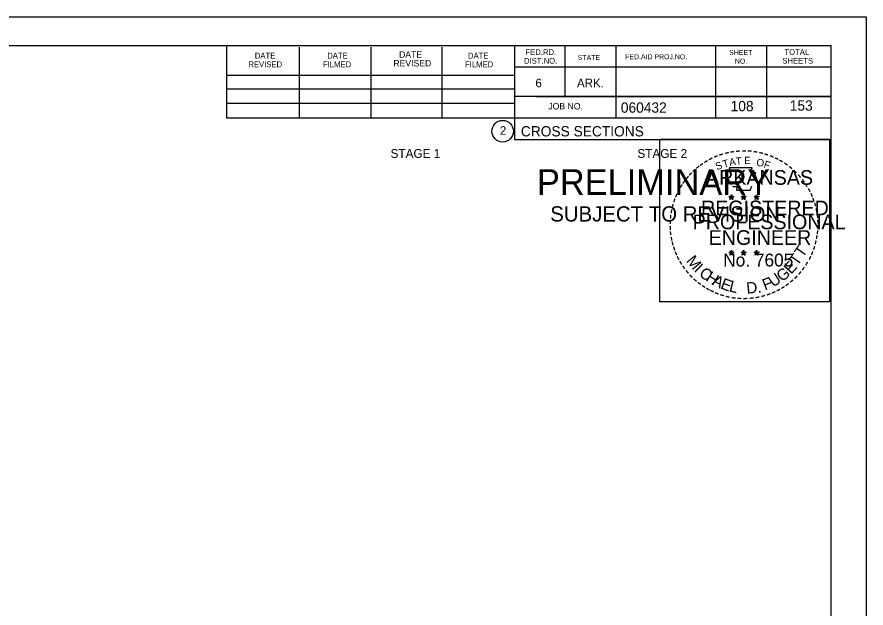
# Model space of a CAD drawing. Extents: x 1538688 to 1540766, y 656250 to 671912.
# Drawn here: x 1538905.5 to 1539021.1, y 663510.9 to 663591.4 of the extents above; entities that cross this region are included whole.
import ezdxf

# ---------------------------------------------------------------- set-up
doc = ezdxf.new("R2010")
doc.units = 0
for name, color, linetype in [('26', 7, 'Continuous'), ('7', 7, 'Continuous'), ('8', 7, 'Continuous'), ('9', 7, 'Continuous'), ('Default', 7, 'Continuous'), ('RipRap', 7, 'Continuous')]:
    doc.layers.add(name, color=color, linetype=linetype)

msp = doc.modelspace()

# ---------------------------------------------------------------- linework, layer by layer
at = {"layer": '26'}
msp.add_line((1538687.78, 663591.39), (1539021.11, 663591.39), dxfattribs=at)
for points in [[(1538687.77, 663591.39), (1539021.11, 663591.39), (1539021.11, 663378.05), (1538687.77, 663378.05)], [(1538993.03, 663574.73), (1539016.13, 663574.73), (1539016.13, 663552.58), (1538993.03, 663552.58)]]:
    msp.add_lwpolyline(points, close=True, dxfattribs=at)
at = {"layer": '8'}
for p, q in [((1539002.44, 663566.94), (1539002.79, 663566.83)), ((1539002.44, 663566.94), (1539002.69, 663566.9)), ((1539002.44, 663566.94), (1539002.68, 663566.82)), ((1539002.57, 663566.53), (1539002.79, 663566.83)), ((1539002.57, 663566.53), (1539002.7, 663566.78)), ((1539002.79, 663567.19), (1539002.75, 663566.94)), ((1539002.79, 663566.83), (1539002.79, 663567.19)), ((1539002.79, 663567.19), (1539002.84, 663566.94)), ((1539003.13, 663566.94), (1539002.79, 663566.83)), ((1539003, 663566.53), (1539002.79, 663566.83)), ((1539003.13, 663566.94), (1539002.85, 663566.89)), ((1539003, 663566.53), (1539002.86, 663566.82)), ((1539003.13, 663566.94), (1539002.93, 663566.84)), ((1539004.11, 663566.94), (1539004.46, 663566.83)), ((1539004.11, 663566.94), (1539004.36, 663566.9)), ((1539004.11, 663566.94), (1539004.35, 663566.82)), ((1539004.24, 663566.53), (1539004.46, 663566.83)), ((1539004.24, 663566.53), (1539004.37, 663566.78)), ((1539004.46, 663567.19), (1539004.42, 663566.94)), ((1539004.46, 663566.83), (1539004.46, 663567.19)), ((1539004.46, 663567.19), (1539004.51, 663566.94)), ((1539004.8, 663566.94), (1539004.46, 663566.83)), ((1539004.67, 663566.53), (1539004.46, 663566.83)), ((1539004.8, 663566.94), (1539004.52, 663566.89)), ((1539004.67, 663566.53), (1539004.53, 663566.82)), ((1539004.8, 663566.94), (1539004.6, 663566.84)), ((1539005.87, 663566.93), (1539006.22, 663566.82)), ((1539005.87, 663566.93), (1539006.13, 663566.88)), ((1539005.87, 663566.93), (1539006.11, 663566.81)), ((1539006.01, 663566.52), (1539006.22, 663566.82)), ((1539006.22, 663567.18), (1539006.18, 663566.93)), ((1539006.22, 663566.82), (1539006.22, 663567.18)), ((1539006.22, 663567.18), (1539006.27, 663566.93)), ((1539006.57, 663566.93), (1539006.22, 663566.82)), ((1539006.43, 663566.52), (1539006.22, 663566.82)), ((1539006.57, 663566.93), (1539006.28, 663566.88)), ((1539006.43, 663566.52), (1539006.3, 663566.81)), ((1539006.57, 663566.93), (1539006.36, 663566.83)), ((1539002.57, 663566.53), (1539002.79, 663566.75)), ((1539003, 663566.53), (1539002.79, 663566.75)), ((1539004.24, 663566.53), (1539004.46, 663566.75)), ((1539004.67, 663566.53), (1539004.46, 663566.75)), ((1539006.01, 663566.52), (1539006.13, 663566.76)), ((1539006.01, 663566.52), (1539006.22, 663566.74)), ((1539006.43, 663566.52), (1539006.22, 663566.73)), ((1539002.43, 663559.37), (1539002.78, 663559.26)), ((1539002.43, 663559.37), (1539002.69, 663559.32)), ((1539002.43, 663559.37), (1539002.67, 663559.25)), ((1539002.57, 663558.96), (1539002.78, 663559.26)), ((1539002.57, 663558.96), (1539002.69, 663559.2)), ((1539002.57, 663558.96), (1539002.78, 663559.18)), ((1539002.78, 663559.62), (1539002.74, 663559.37)), ((1539002.78, 663559.26), (1539002.78, 663559.62)), ((1539002.78, 663559.62), (1539002.83, 663559.37)), ((1539003.13, 663559.37), (1539002.78, 663559.26)), ((1539003, 663558.96), (1539002.78, 663559.26)), ((1539003, 663558.96), (1539002.78, 663559.17)), ((1539003.13, 663559.37), (1539002.84, 663559.32)), ((1539003, 663558.96), (1539002.86, 663559.25)), ((1539003.13, 663559.37), (1539002.93, 663559.27)), ((1539004.1, 663559.37), (1539004.45, 663559.26)), ((1539004.1, 663559.37), (1539004.36, 663559.32)), ((1539004.1, 663559.37), (1539004.34, 663559.25)), ((1539004.24, 663558.96), (1539004.45, 663559.26)), ((1539004.24, 663558.96), (1539004.36, 663559.2)), ((1539004.24, 663558.96), (1539004.45, 663559.18)), ((1539004.45, 663559.62), (1539004.41, 663559.37)), ((1539004.45, 663559.26), (1539004.45, 663559.62)), ((1539004.45, 663559.62), (1539004.5, 663559.37)), ((1539004.8, 663559.37), (1539004.45, 663559.26)), ((1539004.67, 663558.96), (1539004.45, 663559.26)), ((1539004.67, 663558.96), (1539004.45, 663559.17)), ((1539004.8, 663559.37), (1539004.51, 663559.32)), ((1539004.67, 663558.96), (1539004.53, 663559.25)), ((1539004.8, 663559.37), (1539004.6, 663559.27)), ((1539005.87, 663559.36), (1539006.22, 663559.25)), ((1539005.87, 663559.36), (1539006.12, 663559.31)), ((1539005.87, 663559.36), (1539006.11, 663559.24)), ((1539006, 663558.95), (1539006.22, 663559.25)), ((1539006, 663558.95), (1539006.13, 663559.19)), ((1539006, 663558.95), (1539006.22, 663559.17)), ((1539006.22, 663559.61), (1539006.18, 663559.36)), ((1539006.22, 663559.25), (1539006.22, 663559.61)), ((1539006.22, 663559.61), (1539006.27, 663559.36)), ((1539006.57, 663559.36), (1539006.22, 663559.25)), ((1539006.43, 663558.95), (1539006.22, 663559.25)), ((1539006.43, 663558.95), (1539006.22, 663559.16)), ((1539006.57, 663559.36), (1539006.28, 663559.31)), ((1539006.43, 663558.95), (1539006.3, 663559.24)), ((1539006.57, 663559.36), (1539006.36, 663559.26))]:
    msp.add_line(p, q, dxfattribs=at)
for points in [[(1539002.48, 663570.82), (1539002.75, 663569.99)], [(1539005.99, 663569.9), (1539006.13, 663570.18), (1539005.45, 663570.16), (1539005.6, 663570.82), (1539002.48, 663570.82)], [(1539002.97, 663568.4), (1539002.97, 663568.31), (1539003.53, 663568.29), (1539003.48, 663567.82), (1539005.35, 663567.82), (1539005.55, 663568.35)], [(1539002.79, 663567.19), (1539003, 663566.53), (1539002.44, 663566.94), (1539003.13, 663566.94), (1539002.57, 663566.53), (1539002.79, 663567.19)], [(1539004.46, 663567.19), (1539004.67, 663566.53), (1539004.11, 663566.94), (1539004.8, 663566.94), (1539004.24, 663566.53), (1539004.46, 663567.19)], [(1539006.22, 663567.18), (1539006.43, 663566.52), (1539005.87, 663566.93), (1539006.57, 663566.93), (1539006.01, 663566.52), (1539006.22, 663567.18)], [(1539002.78, 663559.62), (1539003, 663558.96), (1539002.43, 663559.37), (1539003.13, 663559.37), (1539002.57, 663558.96), (1539002.78, 663559.62)], [(1539004.45, 663559.62), (1539004.67, 663558.96), (1539004.1, 663559.37), (1539004.8, 663559.37), (1539004.24, 663558.96), (1539004.45, 663559.62)], [(1539006.22, 663559.61), (1539006.43, 663558.95), (1539005.87, 663559.36), (1539006.57, 663559.36), (1539006, 663558.95), (1539006.22, 663559.61)]]:
    msp.add_lwpolyline(points, dxfattribs=at)
for centre, radius in [((1539002.79, 663566.83), 0.172), ((1539002.79, 663566.83), 0.145), ((1539002.79, 663566.83), 0.116), ((1539002.79, 663566.83), 0.0991), ((1539002.79, 663566.83), 0.0747), ((1539002.79, 663566.83), 0.0495), ((1539002.79, 663566.83), 0.0296), ((1539004.46, 663566.83), 0.172), ((1539004.46, 663566.83), 0.145), ((1539004.46, 663566.83), 0.116), ((1539004.46, 663566.83), 0.0991), ((1539004.46, 663566.83), 0.0747), ((1539004.46, 663566.83), 0.0495), ((1539004.46, 663566.83), 0.0296), ((1539006.22, 663566.82), 0.172), ((1539006.22, 663566.82), 0.145), ((1539006.22, 663566.82), 0.116), ((1539006.22, 663566.82), 0.0991), ((1539006.22, 663566.82), 0.0747), ((1539006.22, 663566.82), 0.0495), ((1539006.22, 663566.82), 0.0296), ((1539002.78, 663559.26), 0.172), ((1539002.78, 663559.26), 0.145), ((1539002.78, 663559.26), 0.116), ((1539002.78, 663559.26), 0.0991), ((1539002.78, 663559.26), 0.0747), ((1539002.78, 663559.26), 0.0495), ((1539002.78, 663559.26), 0.0296), ((1539004.45, 663559.26), 0.172), ((1539004.45, 663559.26), 0.145), ((1539004.45, 663559.26), 0.116), ((1539004.45, 663559.26), 0.0991), ((1539004.45, 663559.26), 0.0747), ((1539004.45, 663559.26), 0.0495), ((1539004.45, 663559.26), 0.0296), ((1539006.22, 663559.25), 0.172), ((1539006.22, 663559.25), 0.145), ((1539006.22, 663559.25), 0.116), ((1539006.22, 663559.25), 0.0991), ((1539006.22, 663559.25), 0.0747), ((1539006.22, 663559.25), 0.0495), ((1539006.22, 663559.25), 0.0296)]:
    msp.add_circle(centre, radius, dxfattribs=at)
at = {"layer": 'RipRap'}
for p, q in [((1538700.18, 663587.49), (1539016.36, 663587.49)), ((1538934.1, 663577.61), (1538934.1, 663587.49)), ((1538943.96, 663577.61), (1538943.96, 663587.29)), ((1538953.72, 663577.61), (1538953.72, 663587.29)), ((1538963.4, 663577.61), (1538963.4, 663587.29)), ((1538973.26, 663587.49), (1538973.26, 663574.69)), ((1538980.1, 663587.49), (1538980.1, 663580.55)), ((1538987.04, 663587.49), (1538987.04, 663577.61)), ((1539000.62, 663587.49), (1539000.62, 663577.61)), ((1539007.56, 663587.49), (1539007.56, 663577.61)), ((1539016.36, 663382.03), (1539016.36, 663587.49)), ((1539016.36, 663584.55), (1538973.26, 663584.55)), ((1539016.36, 663584.57), (1539016.36, 663584.57)), ((1538934.1, 663583.47), (1538973.26, 663583.47)), ((1538934.1, 663581.61), (1538973.26, 663581.61)), ((1538934.1, 663577.61), (1538934.1, 663579.67)), ((1538934.1, 663579.67), (1538973.26, 663579.67)), ((1539016.36, 663580.55), (1538973.26, 663580.55)), ((1538976.22, 663580.55), (1539016.36, 663580.55)), ((1539016.36, 663577.61), (1538934.1, 663577.61)), ((1538973.26, 663574.69), (1539016.36, 663574.69))]:
    msp.add_line(p, q, dxfattribs=at)
msp.add_circle((1538971.64, 663575.83), 1.47, dxfattribs=at)

# ---------------------------------------------------------------- texts
at = {"layer": '7'}
for s, p in [('108', (1539002.68, 663578.55)), ('153', (1539010.73, 663578.63))]:
    msp.add_text(s, height=1.4, dxfattribs=at).set_placement(p)
at = {"layer": '8'}
for s, height, rotation, p in [('-', 1.6, 24.3072, (1539000.59, 663571.68)), ('-', 1.6, 19.1761, (1539001.23, 663571.95)), ('-', 1.6, 13.6301, (1539001.98, 663572.19)), ('-', 1.6, 10.2193, (1539002.66, 663572.35)), ('-', 1.6, 5.8968, (1539003.38, 663572.46)), ('-', 1.6, 0.1862, (1539004.16, 663572.53)), ('-', 1.6, 357.743, (1539004.88, 663572.52)), ('-', 1.6, 352.1617, (1539005.62, 663572.46)), ('-', 1.6, 347.2049, (1539006.34, 663572.35)), ('-', 1.6, 342.3362, (1539006.98, 663572.19)), ('-', 1.6, 337.8551, (1539007.71, 663571.97)), ('-', 1.6, 36.2317, (1538998.79, 663570.59)), ('-', 1.6, 34.0636, (1538999.36, 663570.99)), ('-', 1.6, 28.7918, (1538999.96, 663571.36)), ('S', 1, 21.594, (1539000.83, 663570.5)), ('T', 1, 16.4036, (1539001.75, 663570.83)), ('A', 1, 11.2132, (1539002.57, 663571.08)), ('T', 1, 6.0228, (1539003.42, 663571.24)), ('E', 1, 0.8323, (1539004.53, 663571.35)), ('O', 1, 350.4515, (1539006.13, 663571.14)), ('F', 1, 340.0707, (1539007.09, 663570.92)), ('-', 1.6, 334.1211, (1539008.34, 663571.7)), ('-', 1.6, 329.6409, (1539008.92, 663571.42)), ('-', 1.6, 325.8627, (1539009.57, 663571.05)), ('-', 1.6, 48.423, (1538997.43, 663569.32)), ('-', 1.6, 42.9622, (1538997.88, 663569.8)), ('-', 1.6, 38.9507, (1538998.31, 663570.22)), ('ARKANSAS', 2, 360, (1538999.33, 663568.53)), ('-', 1.6, 320.5297, (1539010.18, 663570.63)), ('-', 1.6, 315.5786, (1539010.77, 663570.14)), ('-', 1.6, 54.2325, (1538996.61, 663568.27)), ('-', 1.6, 50.6142, (1538997.03, 663568.84)), ('-', 1.6, 309.8797, (1539011.34, 663569.59)), ('-', 1.6, 306.6522, (1539011.87, 663568.99)), ('-', 1.6, 62.8713, (1538995.97, 663567.13)), ('-', 1.6, 58.0706, (1538996.29, 663567.74)), ('-', 1.4, 303.6753, (1539012.35, 663568.42)), ('-', 1.6, 299.6684, (1539012.67, 663567.81)), ('-', 1.6, 67.7743, (1538995.72, 663566.52)), ('DWB', 0.01, 360, (1539002.77, 663566.82)), ('DWB', 0.01, 360, (1539004.44, 663566.82)), ('DWB', 0.01, 360, (1539006.21, 663566.81)), ('-', 1.6, 294.6628, (1539013, 663567.2)), ('-', 1.6, 290.5728, (1539013.25, 663566.62)), ('-', 1.6, 75.461, (1538995.3, 663565.17)), ('-', 1.6, 72.3945, (1538995.5, 663565.89)), ('REGISTERED', 2, 360, (1538998.65, 663564.38)), ('-', 1.6, 285.1233, (1539013.49, 663566.04)), ('-', 1.6, 81.2013, (1538995.17, 663564.46)), ('PROFESSIONAL', 2, 360, (1538997.51, 663562.48)), ('-', 1.6, 280.5493, (1539013.69, 663565.3)), ('-', 1.6, 276.5962, (1539013.85, 663564.53)), ('-', 1.6, 89.0622, (1538995.07, 663563.07)), ('-', 1.6, 85.1863, (1538995.09, 663563.77)), ('-', 1.6, 274.3301, (1539013.91, 663563.81)), ('-', 1.6, 94.1959, (1538995.1, 663562.34)), ('-', 1.6, 98.9479, (1538995.17, 663561.68)), ('ENGINEER', 2, 360, (1538999.69, 663560.35)), ('-', 1.6, 263.5172, (1539013.93, 663562.51)), ('-', 1.6, 269.9407, (1539013.94, 663563.18)), ('-', 1.6, 101.7149, (1538995.31, 663560.94)), ('-', 1.6, 260.9953, (1539013.85, 663561.86)), ('-', 1.6, 105.4578, (1538995.47, 663560.35)), ('-', 1.6, 109.0874, (1538995.69, 663559.72)), ('T', 1.54, 55.055, (1539012.5, 663558.52)), ('-', 1.6, 252.8681, (1539013.56, 663560.46)), ('-', 1.6, 255.7626, (1539013.74, 663561.18)), ('-', 1.6, 114.0643, (1538995.94, 663559.12)), ('-', 1.6, 115.7289, (1538996.24, 663558.5)), ('M', 1.54, 308.9175, (1538996.55, 663558.15)), ('No. 7605', 1.757, 360, (1539001.67, 663557.4)), ('DWB', 0.01, 360, (1539002.77, 663559.25)), ('DWB', 0.01, 360, (1539004.44, 663559.25)), ('DWB', 0.01, 360, (1539006.2, 663559.24)), ('T', 1.54, 55.055, (1539011.77, 663557.4)), ('-', 1.6, 244.6197, (1539013.08, 663559.16)), ('-', 1.6, 247.8887, (1539013.34, 663559.79)), ('-', 1.6, 120.4471, (1538996.6, 663557.92)), ('-', 1.6, 125.8934, (1538997, 663557.36)), ('I', 1.54, 316.4636, (1538997.6, 663556.83)), ('E', 1.54, 48.7313, (1539010.93, 663556.27)), ('-', 1.6, 239.0712, (1539012.68, 663558.41)), ('-', 1.6, 130.7181, (1538997.47, 663556.8)), ('C', 1.54, 324.0197, (1538998.27, 663556.2)), ('H', 1.54, 327.5342, (1538999.18, 663555.55)), ('U', 1.54, 34.4052, (1539008.47, 663554.52)), ('G', 1.54, 38.2173, (1539009.67, 663555.25)), ('-', 1.6, 231.2538, (1539011.85, 663557.19)), ('-', 1.6, 233.8452, (1539012.28, 663557.76)), ('-', 1.6, 134.2238, (1538997.98, 663556.26)), ('-', 1.6, 138.9338, (1538998.51, 663555.79)), ('-', 1.6, 144.6463, (1538999.06, 663555.39)), ('A', 1.54, 332.5513, (1539000.03, 663555.01)), ('E', 1.54, 339.2068, (1539001.19, 663554.45)), ('L', 1.54, 346.2929, (1539002.38, 663554.03)), ('D.', 1.54, 5.2602, (1539004.89, 663553.69)), ('F', 1.54, 20.8202, (1539007.34, 663554.13)), ('-', 1.6, 221.0851, (1539010.85, 663556.12)), ('-', 1.6, 225.7653, (1539011.37, 663556.63)), ('-', 1.6, 148.0898, (1538999.63, 663555.02)), ('-', 1.6, 151.5704, (1539000.2, 663554.69)), ('-', 1.6, 154.6002, (1539000.73, 663554.45)), ('-', 1.6, 204.2516, (1539008.59, 663554.59)), ('-', 1.6, 207.3568, (1539009.21, 663554.91)), ('-', 1.6, 212.2491, (1539009.77, 663555.26)), ('-', 1.6, 215.7363, (1539010.3, 663555.64)), ('-', 1.6, 158.5612, (1539001.35, 663554.19)), ('-', 1.6, 162.7983, (1539002.04, 663553.98)), ('-', 1.6, 167.5555, (1539002.75, 663553.81)), ('-', 1.6, 173.1155, (1539003.52, 663553.7)), ('-', 1.6, 176.5183, (1539004.27, 663553.65)), ('-', 1.6, 181.5918, (1539005.02, 663553.67)), ('-', 1.6, 185.8167, (1539005.83, 663553.75)), ('-', 1.6, 191.2858, (1539006.56, 663553.88)), ('-', 1.6, 195.4743, (1539007.29, 663554.08)), ('-', 1.6, 200.7184, (1539007.97, 663554.32))]:
    msp.add_text(s, height=height, rotation=rotation, dxfattribs=at).set_placement(p)
at = {"layer": '9'}
for s, height, p in [('PRELIMINARY', 3.5, (1538976.31, 663567.16)), ('DWB', 0.01, (1538977.06, 663569.01)), ('SUBJECT TO REVISION', 2.0751, (1538978.12, 663563.53))]:
    msp.add_text(s, height=height, rotation=360, dxfattribs=at).set_placement(p)
at = {"layer": 'Default'}
for s, p in [('STAGE 1', (1538956.38, 663572.2)), ('STAGE 2', (1538989.98, 663572.2))]:
    msp.add_text(s, height=1.2, dxfattribs=at).set_placement(p)
at = {"layer": 'RipRap'}
for s, height, p in [('DATE', 0.782, (1538937.9, 663585.73)), ('DATE', 0.782, (1538947.76, 663585.73)), ('DATE', 0.879, (1538957.54, 663585.83)), ('DATE', 0.782, (1538966.92, 663585.73)), ('FED.RD.', 0.782, (1538974.74, 663586.21)), ('SHEET', 0.684, (1539002.48, 663586.21)), ('TOTAL', 0.782, (1539010, 663586.21)), ('REVISED', 0.782, (1538937.02, 663584.55)), ('FILMED', 0.782, (1538947.18, 663584.55)), ('REVISED', 0.879, (1538956.76, 663584.65)), ('FILMED', 0.782, (1538966.52, 663584.55)), ('DIST.NO.', 0.782, (1538974.54, 663585.03)), ('STATE', 0.684, (1538981.86, 663585.53)), ('FED.AID PROJ.NO.', 0.684, (1538988.32, 663585.63)), ('NO.', 0.684, (1539003.26, 663585.03)), ('SHEETS', 0.782, (1539009.72, 663585.03)), ('6', 1.17, (1538976.1, 663581.81)), ('ARK.', 1.172, (1538981.76, 663581.81)), ('JOB NO.', 0.879, (1538977.86, 663578.79)), ('060432', 1.4, (1538987.73, 663578.35)), ('2', 1.17, (1538971.26, 663575.34)), ('CROSS SECTIONS', 1.4, (1538974.12, 663575.12))]:
    msp.add_text(s, height=height, rotation=360, dxfattribs=at).set_placement(p)

doc.saveas('drawing.dxf')
